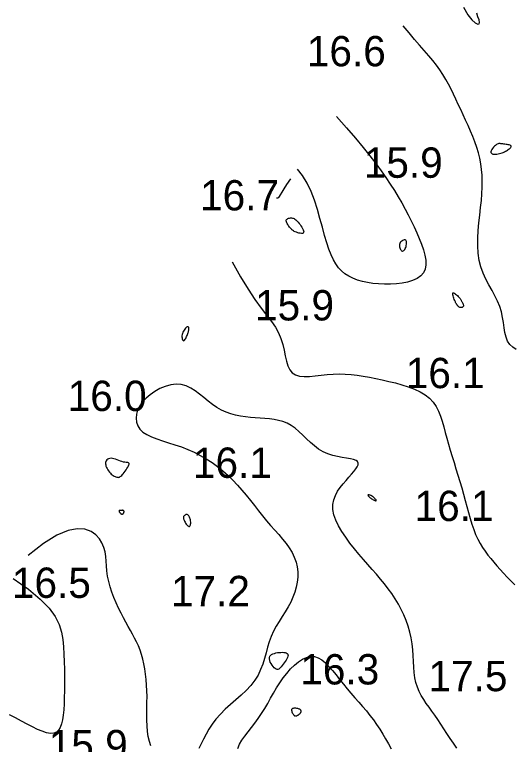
# Model space of a CAD drawing. Extents: x 3040093 to 3056816, y 408076 to 509144.
# Drawn here: x 3046132 to 3046214.4, y 435117.4 to 435237.7 of the extents above; entities that cross this region are included whole.
import ezdxf

# ---------------------------------------------------------------- set-up
doc = ezdxf.new("R2010")
doc.units = 0
doc.layers.add('V-CHAN-CONT-EL17', color=7, linetype='Continuous')
doc.layers.add('V-TOPO-SOUN-0610', color=7, linetype='Continuous')

msp = doc.modelspace()

# ---------------------------------------------------------------- linework, layer by layer
at = {"layer": 'V-CHAN-CONT-EL17'}
for points in [[(3046205.98, 435238.96), (3046206.71, 435237.71), (3046207.36, 435236.85), (3046207.91, 435236.35), (3046208.32, 435236.15), (3046208.56, 435236.19), (3046208.62, 435236.44), (3046208.54, 435236.85), (3046208.37, 435237.37), (3046208.16, 435237.97)], [(3046214.66, 435182.49), (3046214.09, 435182.87), (3046213.61, 435183.33), (3046213.25, 435183.9), (3046213, 435184.56), (3046212.82, 435185.29), (3046212.68, 435186.09), (3046212.55, 435186.94), (3046212.41, 435187.81), (3046212.22, 435188.71), (3046211.96, 435189.6), (3046211.6, 435190.49), (3046211.17, 435191.37), (3046210.68, 435192.26), (3046210.18, 435193.17), (3046209.69, 435194.11), (3046209.24, 435195.09), (3046208.85, 435196.12), (3046208.56, 435197.21), (3046208.39, 435198.37), (3046208.32, 435199.59), (3046208.33, 435200.84), (3046208.41, 435202.12), (3046208.53, 435203.4), (3046208.67, 435204.66), (3046208.81, 435205.9), (3046208.94, 435207.08), (3046209.03, 435208.2), (3046209.07, 435209.27), (3046209.08, 435210.29), (3046209.04, 435211.26), (3046208.96, 435212.21), (3046208.83, 435213.13), (3046208.65, 435214.03), (3046208.43, 435214.93), (3046208.16, 435215.83), (3046207.84, 435216.73), (3046207.5, 435217.64), (3046207.12, 435218.53), (3046206.73, 435219.42), (3046206.33, 435220.31), (3046205.92, 435221.19), (3046205.52, 435222.06), (3046205.12, 435222.92), (3046204.73, 435223.77), (3046204.33, 435224.6), (3046203.93, 435225.43), (3046203.51, 435226.24), (3046203.06, 435227.04), (3046202.59, 435227.83), (3046202.07, 435228.6), (3046201.52, 435229.37), (3046200.91, 435230.15), (3046200.25, 435230.94), (3046199.53, 435231.78), (3046198.76, 435232.67), (3046197.92, 435233.63), (3046197.01, 435234.69), (3046196.03, 435235.85)], [(3046185.05, 435220.94), (3046186.71, 435219.06), (3046188.17, 435217.36), (3046189.45, 435215.83), (3046190.57, 435214.43), (3046191.55, 435213.15), (3046192.43, 435211.96), (3046193.21, 435210.84), (3046193.92, 435209.77), (3046194.59, 435208.72), (3046195.22, 435207.69), (3046195.81, 435206.67), (3046196.36, 435205.67), (3046196.89, 435204.69), (3046197.38, 435203.71), (3046197.84, 435202.74), (3046198.28, 435201.77), (3046198.7, 435200.81), (3046199.07, 435199.86), (3046199.39, 435198.94), (3046199.62, 435198.05), (3046199.76, 435197.22), (3046199.77, 435196.45), (3046199.65, 435195.75), (3046199.38, 435195.14), (3046198.93, 435194.63), (3046198.33, 435194.21), (3046197.6, 435193.88), (3046196.77, 435193.62), (3046195.87, 435193.44), (3046194.92, 435193.33), (3046193.94, 435193.27), (3046192.96, 435193.27), (3046192, 435193.31), (3046191.07, 435193.4), (3046190.17, 435193.54), (3046189.32, 435193.72), (3046188.52, 435193.96), (3046187.77, 435194.26), (3046187.08, 435194.6), (3046186.46, 435195.01), (3046185.9, 435195.47), (3046185.4, 435196), (3046184.96, 435196.61), (3046184.55, 435197.32), (3046184.17, 435198.13), (3046183.81, 435199.06), (3046183.46, 435200.12), (3046183.1, 435201.32), (3046182.74, 435202.66), (3046182.34, 435204.1), (3046181.91, 435205.6), (3046181.42, 435207.11), (3046180.86, 435208.58), (3046180.22, 435209.95), (3046179.48, 435211.18), (3046178.63, 435212.22)], [(3046177.49, 435210.66), (3046176.84, 435209.73), (3046176.37, 435208.99), (3046176.03, 435208.43), (3046175.8, 435208.01), (3046175.63, 435207.73), (3046175.5, 435207.56), (3046175.37, 435207.48), (3046175.19, 435207.48)], [(3046167.87, 435196.97), (3046169.23, 435194.49), (3046170.48, 435192.43), (3046171.62, 435190.73), (3046172.65, 435189.33), (3046173.55, 435188.15), (3046174.34, 435187.13), (3046174.99, 435186.19), (3046175.52, 435185.27), (3046175.91, 435184.32), (3046176.21, 435183.35), (3046176.43, 435182.38), (3046176.62, 435181.45), (3046176.82, 435180.58), (3046177.05, 435179.81), (3046177.36, 435179.15), (3046177.77, 435178.65), (3046178.32, 435178.31), (3046178.99, 435178.12), (3046179.76, 435178.05), (3046180.62, 435178.07), (3046181.54, 435178.15), (3046182.51, 435178.26), (3046183.5, 435178.37), (3046184.51, 435178.45), (3046185.5, 435178.48), (3046186.49, 435178.46), (3046187.48, 435178.39), (3046188.47, 435178.28), (3046189.47, 435178.13), (3046190.48, 435177.95), (3046191.52, 435177.74), (3046192.58, 435177.51), (3046193.66, 435177.26), (3046194.76, 435176.99), (3046195.84, 435176.69), (3046196.89, 435176.35), (3046197.89, 435175.96), (3046198.82, 435175.53), (3046199.66, 435175.03), (3046200.39, 435174.46), (3046200.99, 435173.82), (3046201.49, 435173.12), (3046201.89, 435172.35), (3046202.21, 435171.54), (3046202.49, 435170.67), (3046202.74, 435169.77), (3046202.97, 435168.83), (3046203.22, 435167.87), (3046203.49, 435166.89), (3046203.78, 435165.9), (3046204.09, 435164.89), (3046204.42, 435163.87), (3046204.74, 435162.85), (3046205.07, 435161.81), (3046205.39, 435160.77), (3046205.69, 435159.72), (3046205.98, 435158.68), (3046206.26, 435157.64), (3046206.53, 435156.62), (3046206.8, 435155.62), (3046207.07, 435154.65), (3046207.36, 435153.72), (3046207.66, 435152.84), (3046207.98, 435152.01), (3046208.33, 435151.25), (3046208.71, 435150.54), (3046209.12, 435149.87), (3046209.55, 435149.24), (3046210, 435148.63), (3046210.48, 435148.03), (3046210.97, 435147.44), (3046211.49, 435146.85), (3046212.03, 435146.24), (3046212.58, 435145.62), (3046213.17, 435144.98), (3046213.78, 435144.35), (3046214.42, 435143.7)], [(3046204.89, 435116.8), (3046204.31, 435117.59), (3046203.77, 435118.39), (3046203.24, 435119.19), (3046202.73, 435119.98), (3046202.23, 435120.75), (3046201.75, 435121.49), (3046201.26, 435122.2), (3046200.78, 435122.88), (3046200.31, 435123.54), (3046199.85, 435124.17), (3046199.43, 435124.81), (3046199.03, 435125.46), (3046198.68, 435126.13), (3046198.39, 435126.84), (3046198.15, 435127.59), (3046197.98, 435128.4), (3046197.87, 435129.25), (3046197.79, 435130.15), (3046197.73, 435131.08), (3046197.68, 435132.04), (3046197.61, 435133.01), (3046197.51, 435133.99), (3046197.36, 435134.97), (3046197.15, 435135.93), (3046196.88, 435136.89), (3046196.55, 435137.83), (3046196.16, 435138.76), (3046195.73, 435139.66), (3046195.25, 435140.55), (3046194.73, 435141.42), (3046194.17, 435142.26), (3046193.58, 435143.08), (3046192.96, 435143.88), (3046192.31, 435144.67), (3046191.63, 435145.46), (3046190.94, 435146.26), (3046190.22, 435147.07), (3046189.49, 435147.91), (3046188.75, 435148.77), (3046188.01, 435149.67), (3046187.27, 435150.6), (3046186.58, 435151.55), (3046185.95, 435152.5), (3046185.4, 435153.45), (3046184.95, 435154.38), (3046184.63, 435155.28), (3046184.46, 435156.15), (3046184.46, 435156.96), (3046184.61, 435157.74), (3046184.88, 435158.46), (3046185.24, 435159.14), (3046185.67, 435159.78), (3046186.14, 435160.38), (3046186.63, 435160.94), (3046187.1, 435161.47), (3046187.54, 435161.95), (3046187.93, 435162.4), (3046188.24, 435162.81), (3046188.47, 435163.18), (3046188.61, 435163.51), (3046188.63, 435163.79), (3046188.52, 435164.03), (3046188.28, 435164.22), (3046187.88, 435164.37), (3046187.35, 435164.48), (3046186.72, 435164.59), (3046186, 435164.71), (3046185.23, 435164.86), (3046184.44, 435165.05), (3046183.64, 435165.31), (3046182.86, 435165.66), (3046182.12, 435166.1), (3046181.43, 435166.63), (3046180.77, 435167.2), (3046180.12, 435167.81), (3046179.49, 435168.41), (3046178.87, 435169), (3046178.23, 435169.53), (3046177.58, 435169.99), (3046176.91, 435170.35), (3046176.22, 435170.63), (3046175.5, 435170.83), (3046174.77, 435170.98), (3046174.02, 435171.08), (3046173.25, 435171.15), (3046172.47, 435171.2), (3046171.68, 435171.26), (3046170.87, 435171.32), (3046170.06, 435171.41), (3046169.25, 435171.53), (3046168.44, 435171.69), (3046167.64, 435171.9), (3046166.86, 435172.17), (3046166.09, 435172.51), (3046165.34, 435172.93), (3046164.62, 435173.44), (3046163.91, 435174), (3046163.21, 435174.59), (3046162.51, 435175.16), (3046161.79, 435175.7), (3046161.06, 435176.16), (3046160.29, 435176.51), (3046159.48, 435176.72), (3046158.63, 435176.77), (3046157.74, 435176.66), (3046156.85, 435176.42), (3046155.98, 435176.06), (3046155.15, 435175.6), (3046154.37, 435175.06), (3046153.68, 435174.47), (3046153.09, 435173.83), (3046152.63, 435173.17), (3046152.3, 435172.5), (3046152.1, 435171.83), (3046152.04, 435171.17), (3046152.11, 435170.54), (3046152.32, 435169.94), (3046152.67, 435169.39), (3046153.17, 435168.9), (3046153.81, 435168.47), (3046154.57, 435168.09), (3046155.44, 435167.76), (3046156.39, 435167.44), (3046157.4, 435167.12), (3046158.44, 435166.8), (3046159.51, 435166.44), (3046160.57, 435166.04), (3046161.61, 435165.58), (3046162.62, 435165.06), (3046163.6, 435164.49), (3046164.55, 435163.87), (3046165.46, 435163.2), (3046166.35, 435162.49), (3046167.19, 435161.75), (3046167.99, 435160.97), (3046168.76, 435160.16), (3046169.49, 435159.33), (3046170.2, 435158.49), (3046170.88, 435157.63), (3046171.55, 435156.78), (3046172.21, 435155.93), (3046172.87, 435155.1), (3046173.54, 435154.29), (3046174.21, 435153.51), (3046174.88, 435152.75), (3046175.54, 435152), (3046176.16, 435151.26), (3046176.75, 435150.53), (3046177.27, 435149.79), (3046177.73, 435149.03), (3046178.11, 435148.26), (3046178.39, 435147.47), (3046178.57, 435146.66), (3046178.67, 435145.83), (3046178.68, 435145), (3046178.6, 435144.16), (3046178.44, 435143.32), (3046178.21, 435142.49), (3046177.89, 435141.67), (3046177.51, 435140.86), (3046177.07, 435140.07), (3046176.6, 435139.28), (3046176.1, 435138.49), (3046175.61, 435137.69), (3046175.13, 435136.88), (3046174.69, 435136.05), (3046174.3, 435135.2), (3046173.98, 435134.32), (3046173.71, 435133.42), (3046173.45, 435132.5), (3046173.19, 435131.57), (3046172.9, 435130.65), (3046172.56, 435129.74), (3046172.13, 435128.84), (3046171.6, 435127.97), (3046170.94, 435127.13), (3046170.18, 435126.32), (3046169.35, 435125.53), (3046168.48, 435124.75), (3046167.6, 435123.97), (3046166.74, 435123.19), (3046165.93, 435122.4), (3046165.2, 435121.59), (3046164.58, 435120.76), (3046164.05, 435119.91), (3046163.58, 435119.08), (3046163.17, 435118.26), (3046162.78, 435117.48), (3046162.4, 435116.74)], [(3046154.46, 435117.16), (3046154.23, 435117.9), (3046154.05, 435118.7), (3046153.93, 435119.56), (3046153.86, 435120.46), (3046153.82, 435121.4), (3046153.82, 435122.36), (3046153.82, 435123.33), (3046153.83, 435124.31), (3046153.84, 435125.29), (3046153.82, 435126.25), (3046153.78, 435127.19), (3046153.71, 435128.11), (3046153.61, 435128.99), (3046153.48, 435129.85), (3046153.33, 435130.68), (3046153.14, 435131.47), (3046152.93, 435132.23), (3046152.69, 435132.95), (3046152.42, 435133.63), (3046152.12, 435134.29), (3046151.8, 435134.93), (3046151.46, 435135.56), (3046151.11, 435136.21), (3046150.74, 435136.87), (3046150.35, 435137.56), (3046149.96, 435138.29), (3046149.56, 435139.06), (3046149.15, 435139.88), (3046148.77, 435140.74), (3046148.4, 435141.61), (3046148.07, 435142.5), (3046147.77, 435143.39), (3046147.53, 435144.28), (3046147.35, 435145.15), (3046147.24, 435146), (3046147.17, 435146.82), (3046147.11, 435147.62), (3046147.04, 435148.4), (3046146.92, 435149.16), (3046146.72, 435149.89), (3046146.42, 435150.61), (3046145.99, 435151.31), (3046145.4, 435151.97), (3046144.62, 435152.53), (3046143.61, 435152.89), (3046142.36, 435152.96), (3046140.83, 435152.65), (3046138.99, 435151.88), (3046136.81, 435150.55), (3046134.26, 435148.57)], [(3046131.77, 435144.75), (3046134.31, 435142.98), (3046136.26, 435141.36), (3046137.7, 435139.87), (3046138.71, 435138.49), (3046139.38, 435137.18), (3046139.77, 435135.92), (3046139.98, 435134.7), (3046140.09, 435133.48), (3046140.16, 435132.26), (3046140.21, 435131.02), (3046140.25, 435129.79), (3046140.26, 435128.57), (3046140.26, 435127.39), (3046140.24, 435126.24), (3046140.21, 435125.14), (3046140.17, 435124.1), (3046140.11, 435123.13), (3046140.03, 435122.25), (3046139.92, 435121.46), (3046139.76, 435120.77), (3046139.55, 435120.2), (3046139.27, 435119.75), (3046138.91, 435119.43), (3046138.47, 435119.26), (3046137.93, 435119.23), (3046137.3, 435119.34), (3046136.59, 435119.57), (3046135.81, 435119.89), (3046134.98, 435120.29), (3046134.09, 435120.75), (3046133.16, 435121.25), (3046132.2, 435121.77), (3046131.21, 435122.3)], [(3046168.83, 435116.74), (3046169.1, 435117.43), (3046169.48, 435118.11), (3046169.95, 435118.79), (3046170.48, 435119.48), (3046171.04, 435120.19), (3046171.62, 435120.92), (3046172.18, 435121.68), (3046172.72, 435122.48), (3046173.23, 435123.3), (3046173.72, 435124.15), (3046174.21, 435125.01), (3046174.69, 435125.87), (3046175.19, 435126.72), (3046175.72, 435127.55), (3046176.27, 435128.36), (3046176.86, 435129.12), (3046177.48, 435129.84), (3046178.12, 435130.47), (3046178.78, 435131.01), (3046179.45, 435131.44), (3046180.12, 435131.74), (3046180.78, 435131.9), (3046181.42, 435131.89), (3046182.05, 435131.69), (3046182.65, 435131.35), (3046183.24, 435130.86), (3046183.82, 435130.27), (3046184.4, 435129.6), (3046184.99, 435128.87), (3046185.58, 435128.1), (3046186.19, 435127.33), (3046186.81, 435126.58), (3046187.44, 435125.84), (3046188.09, 435125.11), (3046188.73, 435124.38), (3046189.36, 435123.66), (3046189.98, 435122.93), (3046190.57, 435122.19), (3046191.14, 435121.45), (3046191.67, 435120.68), (3046192.18, 435119.9), (3046192.67, 435119.11), (3046193.14, 435118.31), (3046193.61, 435117.5), (3046194.08, 435116.68)]]:
    msp.add_lwpolyline(points, dxfattribs=at)
for points in [[(3046213.49, 435215.58), (3046213.6, 435215.67), (3046213.7, 435215.77), (3046213.77, 435215.85), (3046213.82, 435215.94), (3046213.83, 435216.01), (3046213.81, 435216.08), (3046213.75, 435216.14), (3046213.66, 435216.19), (3046213.52, 435216.23), (3046213.37, 435216.26), (3046213.19, 435216.29), (3046213, 435216.32), (3046212.81, 435216.34), (3046212.62, 435216.36), (3046212.45, 435216.39), (3046212.3, 435216.42), (3046212.16, 435216.44), (3046212.03, 435216.46), (3046211.91, 435216.47), (3046211.8, 435216.46), (3046211.68, 435216.43), (3046211.55, 435216.37), (3046211.41, 435216.28), (3046211.25, 435216.16), (3046211.09, 435216.01), (3046210.93, 435215.84), (3046210.78, 435215.65), (3046210.66, 435215.47), (3046210.56, 435215.29), (3046210.51, 435215.12), (3046210.51, 435214.98), (3046210.57, 435214.87), (3046210.68, 435214.79), (3046210.83, 435214.74), (3046211.01, 435214.72), (3046211.23, 435214.71), (3046211.45, 435214.73), (3046211.69, 435214.76), (3046211.92, 435214.81), (3046212.14, 435214.86), (3046212.35, 435214.93), (3046212.54, 435215.01), (3046212.73, 435215.1), (3046212.91, 435215.19), (3046213.07, 435215.28), (3046213.22, 435215.38), (3046213.36, 435215.48)], [(3046176.83, 435203.93), (3046176.92, 435204.02), (3046177.03, 435204.09), (3046177.16, 435204.15), (3046177.31, 435204.18), (3046177.47, 435204.2), (3046177.63, 435204.2), (3046177.79, 435204.18), (3046177.94, 435204.14), (3046178.08, 435204.08), (3046178.22, 435204), (3046178.35, 435203.9), (3046178.49, 435203.78), (3046178.62, 435203.64), (3046178.76, 435203.48), (3046178.91, 435203.3), (3046179.06, 435203.1), (3046179.21, 435202.88), (3046179.36, 435202.66), (3046179.48, 435202.45), (3046179.58, 435202.24), (3046179.65, 435202.06), (3046179.68, 435201.9), (3046179.65, 435201.78), (3046179.58, 435201.7), (3046179.45, 435201.66), (3046179.28, 435201.65), (3046179.09, 435201.67), (3046178.88, 435201.71), (3046178.67, 435201.77), (3046178.46, 435201.84), (3046178.27, 435201.92), (3046178.1, 435201.99), (3046177.96, 435202.07), (3046177.83, 435202.16), (3046177.72, 435202.25), (3046177.62, 435202.34), (3046177.52, 435202.45), (3046177.43, 435202.56), (3046177.33, 435202.69), (3046177.22, 435202.82), (3046177.12, 435202.97), (3046177.02, 435203.12), (3046176.93, 435203.27), (3046176.85, 435203.42), (3046176.8, 435203.57), (3046176.77, 435203.7), (3046176.79, 435203.83)], [(3046196.52, 435199.48), (3046196.56, 435199.66), (3046196.6, 435199.85), (3046196.61, 435200.02), (3046196.61, 435200.19), (3046196.58, 435200.33), (3046196.54, 435200.45), (3046196.46, 435200.53), (3046196.35, 435200.58), (3046196.23, 435200.58), (3046196.09, 435200.54), (3046195.94, 435200.48), (3046195.8, 435200.39), (3046195.67, 435200.27), (3046195.56, 435200.13), (3046195.48, 435199.98), (3046195.44, 435199.8), (3046195.42, 435199.63), (3046195.44, 435199.45), (3046195.47, 435199.28), (3046195.53, 435199.12), (3046195.6, 435198.98), (3046195.69, 435198.87), (3046195.77, 435198.79), (3046195.87, 435198.74), (3046195.96, 435198.74), (3046196.05, 435198.77), (3046196.14, 435198.82), (3046196.23, 435198.91), (3046196.31, 435199.02), (3046196.39, 435199.16), (3046196.46, 435199.31)], [(3046205.76, 435190.32), (3046205.81, 435190.22), (3046205.86, 435190.12), (3046205.91, 435190.02), (3046205.95, 435189.92), (3046205.98, 435189.83), (3046205.99, 435189.74), (3046205.98, 435189.66), (3046205.95, 435189.59), (3046205.89, 435189.53), (3046205.82, 435189.49), (3046205.74, 435189.45), (3046205.65, 435189.43), (3046205.56, 435189.42), (3046205.46, 435189.43), (3046205.37, 435189.45), (3046205.29, 435189.48), (3046205.21, 435189.53), (3046205.14, 435189.59), (3046205.08, 435189.65), (3046205.02, 435189.72), (3046204.97, 435189.79), (3046204.93, 435189.86), (3046204.88, 435189.92), (3046204.85, 435189.98), (3046204.81, 435190.04), (3046204.77, 435190.1), (3046204.73, 435190.17), (3046204.69, 435190.25), (3046204.64, 435190.35), (3046204.59, 435190.47), (3046204.53, 435190.61), (3046204.46, 435190.77), (3046204.39, 435190.96), (3046204.33, 435191.15), (3046204.27, 435191.34), (3046204.22, 435191.52), (3046204.2, 435191.67), (3046204.2, 435191.79), (3046204.23, 435191.85), (3046204.31, 435191.87), (3046204.41, 435191.83), (3046204.53, 435191.76), (3046204.67, 435191.66), (3046204.82, 435191.53), (3046204.97, 435191.4), (3046205.11, 435191.26), (3046205.23, 435191.13), (3046205.33, 435191.01), (3046205.41, 435190.91), (3046205.48, 435190.81), (3046205.53, 435190.73), (3046205.58, 435190.65), (3046205.62, 435190.57), (3046205.66, 435190.49), (3046205.71, 435190.41)], [(3046159.96, 435183.99), (3046160.04, 435184.07), (3046160.12, 435184.19), (3046160.21, 435184.33), (3046160.29, 435184.49), (3046160.37, 435184.67), (3046160.44, 435184.84), (3046160.51, 435185.01), (3046160.57, 435185.17), (3046160.62, 435185.32), (3046160.66, 435185.45), (3046160.7, 435185.57), (3046160.72, 435185.68), (3046160.74, 435185.79), (3046160.74, 435185.88), (3046160.74, 435185.97), (3046160.73, 435186.06), (3046160.71, 435186.13), (3046160.68, 435186.19), (3046160.64, 435186.24), (3046160.59, 435186.27), (3046160.52, 435186.27), (3046160.45, 435186.25), (3046160.36, 435186.2), (3046160.27, 435186.12), (3046160.16, 435186.01), (3046160.05, 435185.87), (3046159.95, 435185.72), (3046159.85, 435185.55), (3046159.76, 435185.36), (3046159.69, 435185.17), (3046159.63, 435184.98), (3046159.6, 435184.78), (3046159.6, 435184.59), (3046159.61, 435184.42), (3046159.64, 435184.26), (3046159.68, 435184.13), (3046159.74, 435184.03), (3046159.81, 435183.97), (3046159.88, 435183.96)], [(3046149.11, 435161.43), (3046149.22, 435161.45), (3046149.33, 435161.49), (3046149.44, 435161.55), (3046149.55, 435161.63), (3046149.67, 435161.74), (3046149.79, 435161.88), (3046149.93, 435162.04), (3046150.07, 435162.24), (3046150.23, 435162.45), (3046150.38, 435162.67), (3046150.53, 435162.89), (3046150.66, 435163.11), (3046150.77, 435163.31), (3046150.85, 435163.48), (3046150.9, 435163.63), (3046150.9, 435163.73), (3046150.87, 435163.79), (3046150.79, 435163.83), (3046150.69, 435163.86), (3046150.54, 435163.87), (3046150.38, 435163.89), (3046150.18, 435163.91), (3046149.96, 435163.96), (3046149.72, 435164.03), (3046149.46, 435164.11), (3046149.19, 435164.21), (3046148.92, 435164.31), (3046148.65, 435164.41), (3046148.39, 435164.48), (3046148.14, 435164.54), (3046147.91, 435164.57), (3046147.7, 435164.55), (3046147.52, 435164.51), (3046147.36, 435164.42), (3046147.23, 435164.32), (3046147.13, 435164.18), (3046147.06, 435164.03), (3046147.02, 435163.86), (3046147, 435163.67), (3046147.03, 435163.48), (3046147.08, 435163.28), (3046147.16, 435163.07), (3046147.26, 435162.87), (3046147.37, 435162.67), (3046147.5, 435162.48), (3046147.65, 435162.3), (3046147.8, 435162.13), (3046147.95, 435161.98), (3046148.11, 435161.85), (3046148.27, 435161.74), (3046148.42, 435161.64), (3046148.57, 435161.56), (3046148.72, 435161.5), (3046148.86, 435161.46), (3046148.99, 435161.44)], [(3046190.85, 435157.89), (3046190.98, 435157.81), (3046191.12, 435157.73), (3046191.25, 435157.66), (3046191.37, 435157.61), (3046191.47, 435157.57), (3046191.55, 435157.55), (3046191.6, 435157.55), (3046191.62, 435157.58), (3046191.61, 435157.63), (3046191.57, 435157.7), (3046191.52, 435157.77), (3046191.45, 435157.86), (3046191.38, 435157.94), (3046191.3, 435158.02), (3046191.23, 435158.1), (3046191.17, 435158.16), (3046191.11, 435158.22), (3046191.06, 435158.26), (3046191.01, 435158.3), (3046190.96, 435158.34), (3046190.9, 435158.36), (3046190.85, 435158.4), (3046190.78, 435158.42), (3046190.71, 435158.46), (3046190.62, 435158.49), (3046190.54, 435158.52), (3046190.46, 435158.54), (3046190.39, 435158.56), (3046190.33, 435158.57), (3046190.28, 435158.56), (3046190.25, 435158.54), (3046190.24, 435158.51), (3046190.25, 435158.46), (3046190.29, 435158.4), (3046190.34, 435158.33), (3046190.41, 435158.25), (3046190.5, 435158.16), (3046190.6, 435158.07), (3046190.72, 435157.98)], [(3046149.46, 435155.52), (3046149.49, 435155.49), (3046149.52, 435155.46), (3046149.54, 435155.43), (3046149.57, 435155.41), (3046149.6, 435155.4), (3046149.63, 435155.38), (3046149.66, 435155.37), (3046149.69, 435155.37), (3046149.73, 435155.36), (3046149.77, 435155.37), (3046149.81, 435155.38), (3046149.85, 435155.4), (3046149.89, 435155.42), (3046149.93, 435155.45), (3046149.96, 435155.49), (3046149.99, 435155.54), (3046150.02, 435155.59), (3046150.03, 435155.65), (3046150.04, 435155.71), (3046150.05, 435155.77), (3046150.05, 435155.83), (3046150.04, 435155.88), (3046150.02, 435155.92), (3046149.99, 435155.95), (3046149.95, 435155.97), (3046149.91, 435155.99), (3046149.85, 435155.99), (3046149.8, 435156), (3046149.74, 435156), (3046149.68, 435155.99), (3046149.61, 435155.99), (3046149.54, 435155.99), (3046149.48, 435155.99), (3046149.42, 435155.98), (3046149.36, 435155.98), (3046149.31, 435155.97), (3046149.27, 435155.95), (3046149.24, 435155.93), (3046149.23, 435155.91), (3046149.22, 435155.88), (3046149.23, 435155.84), (3046149.25, 435155.79), (3046149.28, 435155.75), (3046149.32, 435155.7), (3046149.35, 435155.65), (3046149.39, 435155.6), (3046149.43, 435155.56)], [(3046159.92, 435155.04), (3046159.88, 435154.98), (3046159.85, 435154.9), (3046159.84, 435154.82), (3046159.84, 435154.73), (3046159.85, 435154.62), (3046159.89, 435154.5), (3046159.94, 435154.36), (3046160.01, 435154.2), (3046160.1, 435154.04), (3046160.2, 435153.87), (3046160.31, 435153.71), (3046160.43, 435153.57), (3046160.54, 435153.45), (3046160.65, 435153.36), (3046160.74, 435153.32), (3046160.83, 435153.33), (3046160.9, 435153.38), (3046160.95, 435153.47), (3046161, 435153.59), (3046161.02, 435153.74), (3046161.04, 435153.9), (3046161.04, 435154.07), (3046161.03, 435154.25), (3046161, 435154.42), (3046160.96, 435154.58), (3046160.92, 435154.73), (3046160.86, 435154.88), (3046160.79, 435155), (3046160.72, 435155.11), (3046160.64, 435155.2), (3046160.56, 435155.26), (3046160.48, 435155.3), (3046160.4, 435155.32), (3046160.32, 435155.32), (3046160.24, 435155.3), (3046160.17, 435155.27), (3046160.1, 435155.22), (3046160.03, 435155.17), (3046159.97, 435155.11)], [(3046174.07, 435131.93), (3046174.19, 435132.09), (3046174.36, 435132.23), (3046174.58, 435132.34), (3046174.82, 435132.42), (3046175.08, 435132.49), (3046175.35, 435132.53), (3046175.63, 435132.57), (3046175.9, 435132.58), (3046176.16, 435132.59), (3046176.4, 435132.57), (3046176.61, 435132.53), (3046176.79, 435132.48), (3046176.93, 435132.39), (3046177.03, 435132.28), (3046177.07, 435132.14), (3046177.06, 435131.96), (3046177, 435131.76), (3046176.9, 435131.54), (3046176.76, 435131.31), (3046176.61, 435131.08), (3046176.44, 435130.84), (3046176.27, 435130.62), (3046176.1, 435130.41), (3046175.95, 435130.22), (3046175.81, 435130.06), (3046175.68, 435129.93), (3046175.55, 435129.83), (3046175.41, 435129.78), (3046175.28, 435129.77), (3046175.13, 435129.81), (3046174.98, 435129.9), (3046174.8, 435130.05), (3046174.62, 435130.24), (3046174.45, 435130.47), (3046174.29, 435130.72), (3046174.15, 435130.99), (3046174.05, 435131.25), (3046174, 435131.5), (3046174, 435131.73)], [(3046178.57, 435122.17), (3046178.64, 435122.21), (3046178.72, 435122.25), (3046178.79, 435122.29), (3046178.86, 435122.34), (3046178.93, 435122.39), (3046179, 435122.45), (3046179.06, 435122.5), (3046179.1, 435122.55), (3046179.15, 435122.6), (3046179.18, 435122.66), (3046179.2, 435122.71), (3046179.22, 435122.76), (3046179.23, 435122.81), (3046179.24, 435122.86), (3046179.24, 435122.91), (3046179.23, 435122.96), (3046179.21, 435123.01), (3046179.19, 435123.06), (3046179.15, 435123.1), (3046179.1, 435123.15), (3046179.02, 435123.19), (3046178.93, 435123.23), (3046178.82, 435123.27), (3046178.68, 435123.3), (3046178.53, 435123.34), (3046178.37, 435123.36), (3046178.2, 435123.37), (3046178.05, 435123.36), (3046177.91, 435123.34), (3046177.8, 435123.3), (3046177.71, 435123.23), (3046177.67, 435123.14), (3046177.66, 435123.03), (3046177.68, 435122.9), (3046177.72, 435122.76), (3046177.78, 435122.63), (3046177.85, 435122.5), (3046177.92, 435122.38), (3046178, 435122.28), (3046178.07, 435122.2), (3046178.13, 435122.14), (3046178.19, 435122.1), (3046178.25, 435122.09), (3046178.31, 435122.08), (3046178.37, 435122.09), (3046178.43, 435122.11), (3046178.5, 435122.14)]]:
    msp.add_lwpolyline(points, close=True, dxfattribs=at)

# ---------------------------------------------------------------- texts
at = {"layer": 'V-TOPO-SOUN-0610'}
for s, p in [('16.6 ', (3046180.17, 435229.2)), ('15.9 ', (3046189.55, 435210.82)), ('16.7 ', (3046162.58, 435205.44)), ('15.9 ', (3046171.64, 435187.3)), ('16.1 ', (3046196.47, 435176.14)), ('16.0 ', (3046140.77, 435172.37)), ('16.1 ', (3046161.4, 435161.35)), ('16.1 ', (3046197.92, 435154.23)), ('16.5 ', (3046131.58, 435141.56)), ('17.2 ', (3046157.79, 435140.19)), ('16.3 ', (3046179.09, 435127.29)), ('17.5 ', (3046200.21, 435126.18)), ('15.9 ', (3046137.65, 435114.79))]:
    msp.add_text(s, height=5, dxfattribs=at).set_placement(p)

doc.saveas('drawing.dxf')
